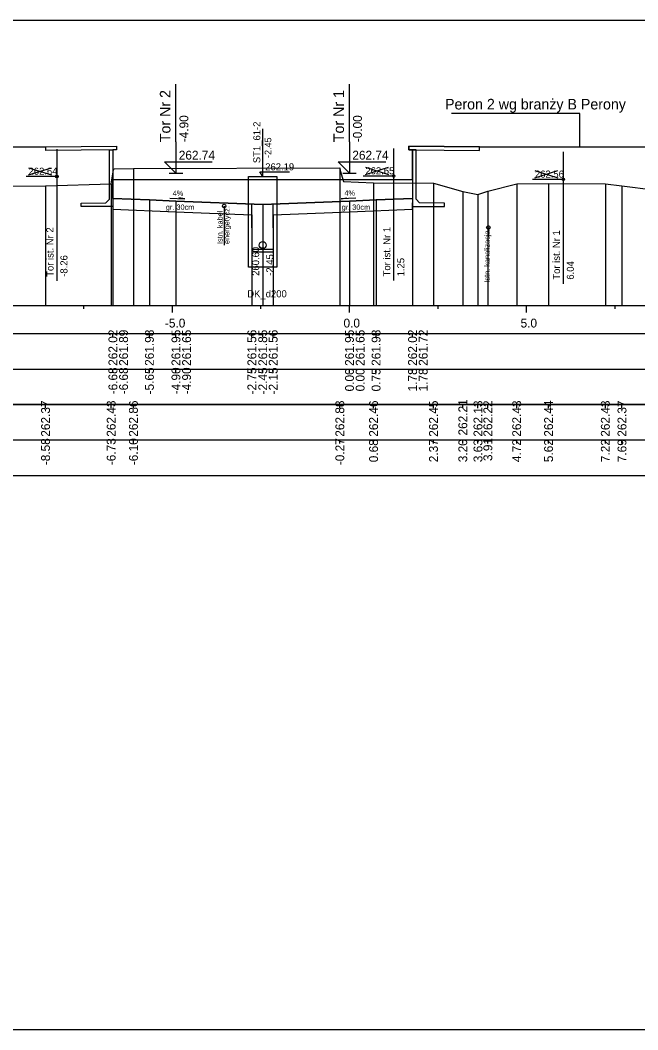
# Model space of a CAD drawing. Extents: x 6516023 to 6560129, y 5513077 to 5529206.
# Drawn here: x 6518884.11 to 6518901.55, y 5514451.16 to 5514479.66 of the extents above; entities that cross this region are included whole.
import ezdxf

# ---------------------------------------------------------------- set-up
doc = ezdxf.new("R2010")
doc.units = 0
for name, color, linetype in [('IR_default', 7, 'Continuous'), ('TOR_PRZEK_P-inne branze', 7, 'Continuous'), ('TOR_PRZEK_P-kable', 7, 'Continuous'), ('TOR_PRZEK_P-komponent', 7, 'Continuous'), ('TOR_PRZEK_P-odwodnienie', 7, 'Continuous'), ('TOR_PRZEK_P-opisy', 7, 'Continuous'), ('TOR_PRZEK_P-perony+elementy', 7, 'Continuous'), ('TOR_PRZEK_P-tabelka istniejace', 7, 'Continuous'), ('TOR_PRZEK_P-tabelka projektowane', 7, 'Continuous'), ('TOR_PRZEK_P-teren istniejacy', 7, 'Continuous'), ('TOR_PRZEK_P-tory istniejace', 7, 'Continuous'), ('TOR_PRZEK_P-tory projektowane', 7, 'Continuous'), ('TOR_PRZEK_P-uklad odniesienia', 7, 'Continuous'), ('TOR_PRZEK_P-warstwa ochronna I', 7, 'Continuous'), ('TOR_PRZEK_P-warstwa ochronna II', 7, 'Continuous'), ('TOR_RAMKI-ramka+tabelka 1', 7, 'Continuous')]:
    doc.layers.add(name, color=color, linetype=linetype)

msp = doc.modelspace()

# ---------------------------------------------------------------- linework, layer by layer
at = {"layer": 'IR_default'}
for points in [[(6518877.188, 5514476.101), (6518879.188, 5514476.081), (6518884.838, 5514476.081), (6518886.838, 5514476.101)], [(6518895.088, 5514476.101), (6518897.088, 5514476.081), (6518902.738, 5514476.081), (6518904.738, 5514476.101)], [(6518886.733, 5514475.161), (6518890.263, 5514475.161), (6518891.663, 5514475.161), (6518895.193, 5514475.161)]]:
    msp.add_lwpolyline(points, dxfattribs=at)
at = {"layer": 'TOR_PRZEK_P-inne branze'}
for p, q in [((6518899.913, 5514477.023), (6518896.289, 5514477.023)), ((6518899.913, 5514476.081), (6518899.913, 5514477.023))]:
    msp.add_line(p, q, dxfattribs=at)
at = {"layer": 'TOR_PRZEK_P-kable'}
for p, q in [((6518889.875, 5514474.411), (6518889.875, 5514473.301)), ((6518897.334, 5514473.803), (6518897.334, 5514473.534))]:
    msp.add_line(p, q, dxfattribs=at)
for centre in [(6518889.875, 5514474.411), (6518897.334, 5514473.803)]:
    msp.add_circle(centre, 0.05, dxfattribs=at)
at = {"layer": 'TOR_PRZEK_P-komponent'}
for points in [[(6518886.733, 5514474.622), (6518886.733, 5514475.161), (6518890.263, 5514475.161), (6518891.663, 5514475.161), (6518895.193, 5514475.161), (6518895.193, 5514474.622)], [(6518895.193, 5514474.622), (6518894.163, 5514474.581), (6518893.413, 5514474.551), (6518890.963, 5514474.453), (6518888.513, 5514474.551), (6518887.763, 5514474.581), (6518886.733, 5514474.622)]]:
    msp.add_lwpolyline(points, dxfattribs=at)
at = {"layer": 'TOR_PRZEK_P-odwodnienie'}
for p, q in [((6518890.963, 5514475.241), (6518890.963, 5514476.591)), ((6518890.88, 5514475.379), (6518891.72, 5514475.379)), ((6518890.963, 5514475.241), (6518890.88, 5514475.379)), ((6518890.663, 5514473.105), (6518890.659, 5514474.465)), ((6518891.263, 5514473.107), (6518891.259, 5514474.465)), ((6518891.263, 5514473.186), (6518890.663, 5514473.186)), ((6518891.263, 5514473.106), (6518890.663, 5514473.106)), ((6518890.963, 5514473.206), (6518890.963, 5514472.104))]:
    msp.add_line(p, q, dxfattribs=at)
msp.add_lwpolyline([(6518890.563, 5514473.356), (6518890.563, 5514475.241), (6518891.363, 5514475.241), (6518891.363, 5514472.686), (6518890.563, 5514472.686), (6518890.563, 5514473.356)], dxfattribs=at)
for centre, radius in [((6518890.963, 5514473.306), 0.1), ((6518890.963, 5514473.206), 0.03)]:
    msp.add_circle(centre, radius, dxfattribs=at)
at = {"layer": 'TOR_PRZEK_P-opisy'}
for points in [[(6518888.341, 5514474.631), (6518888.759, 5514474.612), (6518888.591, 5514474.641)], [(6518893.592, 5514474.636), (6518893.174, 5514474.617), (6518893.342, 5514474.646)]]:
    msp.add_lwpolyline(points, dxfattribs=at)
at = {"layer": 'TOR_PRZEK_P-perony+elementy'}
for points in [[(6518877.293, 5514475.161), (6518877.293, 5514476), (6518877.188, 5514476.001), (6518877.188, 5514476.101), (6518879.188, 5514476.081), (6518884.838, 5514476.081), (6518886.838, 5514476.101), (6518886.838, 5514476.001), (6518886.733, 5514476), (6518886.733, 5514475.161)], [(6518895.193, 5514475.161), (6518895.193, 5514476), (6518895.088, 5514476.001), (6518895.088, 5514476.101), (6518897.088, 5514476.081), (6518902.738, 5514476.081), (6518904.738, 5514476.101), (6518904.738, 5514476.001), (6518904.633, 5514476), (6518904.633, 5514475.161)]]:
    msp.add_lwpolyline(points, dxfattribs=at)
for points in [[(6518884.838, 5514476.081), (6518886.838, 5514476.101), (6518886.838, 5514476.001), (6518884.838, 5514475.981)], [(6518886.633, 5514474.6), (6518886.633, 5514475.999), (6518886.733, 5514476), (6518886.733, 5514474.4), (6518885.833, 5514474.4), (6518885.833, 5514474.49), (6518886.533, 5514474.501)], [(6518897.088, 5514476.081), (6518895.088, 5514476.101), (6518895.088, 5514476.001), (6518897.088, 5514475.981)], [(6518895.293, 5514474.6), (6518895.293, 5514475.999), (6518895.193, 5514476), (6518895.193, 5514474.4), (6518896.093, 5514474.4), (6518896.093, 5514474.49), (6518895.393, 5514474.501)]]:
    msp.add_lwpolyline(points, close=True, dxfattribs=at)
at = {"layer": 'TOR_PRZEK_P-tabelka istniejace'}
for p, q in [((6518884.831, 5514468.706), (6518884.831, 5514468.806)), ((6518886.683, 5514468.706), (6518886.683, 5514468.806)), ((6518887.312, 5514468.706), (6518887.312, 5514468.806)), ((6518893.14, 5514468.706), (6518893.14, 5514468.806)), ((6518894.092, 5514468.706), (6518894.092, 5514468.806)), ((6518895.784, 5514468.706), (6518895.784, 5514468.806)), ((6518896.613, 5514468.706), (6518896.613, 5514468.806)), ((6518897.041, 5514468.706), (6518897.041, 5514468.806)), ((6518897.32, 5514468.706), (6518897.32, 5514468.806)), ((6518898.134, 5514468.706), (6518898.134, 5514468.806)), ((6518899.034, 5514468.706), (6518899.034, 5514468.806)), ((6518900.637, 5514468.706), (6518900.637, 5514468.806)), ((6518901.107, 5514468.706), (6518901.107, 5514468.806)), ((6518817.163, 5514467.806), (6518960.963, 5514467.806)), ((6518884.831, 5514467.706), (6518884.831, 5514467.806)), ((6518886.683, 5514467.706), (6518886.683, 5514467.806)), ((6518887.312, 5514467.706), (6518887.312, 5514467.806)), ((6518893.14, 5514467.706), (6518893.14, 5514467.806)), ((6518894.092, 5514467.706), (6518894.092, 5514467.806)), ((6518895.784, 5514467.706), (6518895.784, 5514467.806)), ((6518896.613, 5514467.706), (6518896.613, 5514467.806)), ((6518897.041, 5514467.706), (6518897.041, 5514467.806)), ((6518897.32, 5514467.706), (6518897.32, 5514467.806)), ((6518898.134, 5514467.706), (6518898.134, 5514467.806)), ((6518899.034, 5514467.706), (6518899.034, 5514467.806)), ((6518900.637, 5514467.706), (6518900.637, 5514467.806)), ((6518901.107, 5514467.706), (6518901.107, 5514467.806))]:
    msp.add_line(p, q, dxfattribs=at)
for points in [[(6518887.312, 5514475.467), (6518887.312, 5514471.806), (6518887.312, 5514471.676), (6518887.312, 5514471.606)], [(6518893.14, 5514475.485), (6518893.14, 5514471.806), (6518893.14, 5514471.676), (6518893.14, 5514471.606)], [(6518884.831, 5514474.98), (6518884.831, 5514471.806), (6518884.831, 5514471.676), (6518884.831, 5514471.606)], [(6518886.683, 5514475.039), (6518886.683, 5514471.806), (6518886.683, 5514471.676), (6518886.683, 5514471.606)], [(6518894.092, 5514475.063), (6518894.092, 5514471.806), (6518894.092, 5514471.676), (6518894.092, 5514471.606)], [(6518895.784, 5514475.06), (6518895.784, 5514471.806), (6518895.784, 5514471.676), (6518895.784, 5514471.606)], [(6518898.134, 5514475.033), (6518898.134, 5514471.806), (6518898.134, 5514471.676), (6518898.134, 5514471.606)], [(6518899.034, 5514475.043), (6518899.034, 5514471.806), (6518899.034, 5514471.676), (6518899.034, 5514471.606)], [(6518900.637, 5514475.039), (6518900.637, 5514471.806), (6518900.637, 5514471.676), (6518900.637, 5514471.606)], [(6518901.107, 5514474.981), (6518901.107, 5514471.806), (6518901.107, 5514471.676), (6518901.107, 5514471.606)], [(6518896.613, 5514474.821), (6518896.613, 5514471.806), (6518896.613, 5514471.676), (6518896.613, 5514471.606)], [(6518897.041, 5514474.737), (6518897.041, 5514471.806), (6518897.041, 5514471.676), (6518897.041, 5514471.606)], [(6518897.32, 5514474.828), (6518897.32, 5514471.806), (6518897.32, 5514471.676), (6518897.32, 5514471.606)]]:
    msp.add_lwpolyline(points, dxfattribs=at)
msp.add_lwpolyline([(6518817.163, 5514468.806), (6518817.163, 5514466.806), (6518960.963, 5514466.806), (6518960.963, 5514468.806)], close=True, dxfattribs=at)
at = {"layer": 'TOR_PRZEK_P-tabelka projektowane'}
for p, q in [((6518886.733, 5514470.706), (6518886.733, 5514470.806)), ((6518886.733, 5514470.706), (6518886.733, 5514470.806)), ((6518887.763, 5514470.706), (6518887.763, 5514470.806)), ((6518888.513, 5514470.706), (6518888.513, 5514470.806)), ((6518888.513, 5514470.706), (6518888.513, 5514470.806)), ((6518890.66, 5514470.706), (6518890.66, 5514470.806)), ((6518890.963, 5514470.706), (6518890.963, 5514470.806)), ((6518891.26, 5514470.706), (6518891.26, 5514470.806)), ((6518893.413, 5514470.706), (6518893.413, 5514470.806)), ((6518893.413, 5514470.706), (6518893.413, 5514470.806)), ((6518894.163, 5514470.706), (6518894.163, 5514470.806)), ((6518895.193, 5514470.706), (6518895.193, 5514470.806)), ((6518895.193, 5514470.706), (6518895.193, 5514470.806)), ((6518817.163, 5514469.806), (6518960.963, 5514469.806)), ((6518886.733, 5514469.706), (6518886.733, 5514469.806)), ((6518886.733, 5514469.706), (6518886.733, 5514469.806)), ((6518887.763, 5514469.706), (6518887.763, 5514469.806)), ((6518888.513, 5514469.706), (6518888.513, 5514469.806)), ((6518888.513, 5514469.706), (6518888.513, 5514469.806)), ((6518890.66, 5514469.706), (6518890.66, 5514469.806)), ((6518890.963, 5514469.706), (6518890.963, 5514469.806)), ((6518891.26, 5514469.706), (6518891.26, 5514469.806)), ((6518893.413, 5514469.706), (6518893.413, 5514469.806)), ((6518893.413, 5514469.706), (6518893.413, 5514469.806)), ((6518894.163, 5514469.706), (6518894.163, 5514469.806)), ((6518895.193, 5514469.706), (6518895.193, 5514469.806)), ((6518895.193, 5514469.706), (6518895.193, 5514469.806))]:
    msp.add_line(p, q, dxfattribs=at)
for points in [[(6518886.733, 5514474.622), (6518886.733, 5514471.806), (6518886.733, 5514471.676), (6518886.733, 5514471.606)], [(6518886.733, 5514474.5), (6518886.733, 5514471.806), (6518886.733, 5514471.676), (6518886.733, 5514471.606)], [(6518887.763, 5514474.581), (6518887.763, 5514471.806), (6518887.763, 5514471.676), (6518887.763, 5514471.606)], [(6518888.513, 5514474.551), (6518888.513, 5514471.806), (6518888.513, 5514471.676), (6518888.513, 5514471.606)], [(6518890.963, 5514474.453), (6518890.963, 5514471.806), (6518890.963, 5514471.676), (6518890.963, 5514471.606)], [(6518893.413, 5514474.551), (6518893.413, 5514471.806), (6518893.413, 5514471.676), (6518893.413, 5514471.606)], [(6518894.163, 5514474.581), (6518894.163, 5514471.806), (6518894.163, 5514471.676), (6518894.163, 5514471.606)], [(6518895.193, 5514474.622), (6518895.193, 5514471.806), (6518895.193, 5514471.676), (6518895.193, 5514471.606)], [(6518888.513, 5514474.251), (6518888.513, 5514471.806), (6518888.513, 5514471.676), (6518888.513, 5514471.606)], [(6518890.66, 5514474.165), (6518890.66, 5514471.806), (6518890.66, 5514471.676), (6518890.66, 5514471.606)], [(6518891.26, 5514474.165), (6518891.26, 5514471.806), (6518891.26, 5514471.676), (6518891.26, 5514471.606)], [(6518893.413, 5514474.251), (6518893.413, 5514471.806), (6518893.413, 5514471.676), (6518893.413, 5514471.606)], [(6518895.193, 5514474.322), (6518895.193, 5514471.806), (6518895.193, 5514471.676), (6518895.193, 5514471.606)]]:
    msp.add_lwpolyline(points, dxfattribs=at)
msp.add_lwpolyline([(6518817.163, 5514470.806), (6518817.163, 5514468.806), (6518960.963, 5514468.806), (6518960.963, 5514470.806)], close=True, dxfattribs=at)
at = {"layer": 'TOR_PRZEK_P-teren istniejacy'}
msp.add_lwpolyline([(6518883.817, 5514474.973), (6518884.831, 5514474.98), (6518886.683, 5514475.039), (6518886.752, 5514475.43), (6518886.766, 5514475.464), (6518887.312, 5514475.467), (6518893.14, 5514475.485), (6518893.151, 5514475.417), (6518893.24, 5514475.101), (6518894.092, 5514475.063), (6518895.784, 5514475.06), (6518896.613, 5514474.821), (6518897.041, 5514474.737), (6518897.32, 5514474.828), (6518898.134, 5514475.033), (6518899.034, 5514475.043), (6518900.637, 5514475.039), (6518901.107, 5514474.981), (6518902.001, 5514474.869)], dxfattribs=at)
at = {"layer": 'TOR_PRZEK_P-tory istniejace'}
for p, q in [((6518885.149, 5514476.018), (6518885.149, 5514472.298)), ((6518894.66, 5514476.03), (6518894.66, 5514472.31)), ((6518899.448, 5514475.938), (6518899.448, 5514472.217)), ((6518884.35, 5514475.29), (6518885.002, 5514475.493)), ((6518884.35, 5514475.493), (6518885.002, 5514475.29)), ((6518893.861, 5514475.302), (6518894.513, 5514475.505)), ((6518893.861, 5514475.505), (6518894.513, 5514475.302)), ((6518898.649, 5514475.209), (6518899.3, 5514475.412)), ((6518898.649, 5514475.412), (6518899.3, 5514475.209)), ((6518885.15, 5514475.243), (6518884.284, 5514475.243)), ((6518894.661, 5514475.255), (6518893.795, 5514475.255)), ((6518899.449, 5514475.162), (6518898.583, 5514475.162))]:
    msp.add_line(p, q, dxfattribs=at)
for centre in [(6518885.15, 5514475.243), (6518894.661, 5514475.255), (6518899.449, 5514475.162)]:
    msp.add_circle(centre, 0.035, dxfattribs=at)
at = {"layer": 'TOR_PRZEK_P-tory projektowane'}
for p, q in [((6518888.513, 5514476.219), (6518888.513, 5514477.851)), ((6518893.413, 5514476.219), (6518893.413, 5514477.851)), ((6518888.513, 5514476.219), (6518888.513, 5514475.341)), ((6518893.413, 5514476.219), (6518893.413, 5514475.341)), ((6518888.513, 5514475.341), (6518888.194, 5514475.66)), ((6518888.194, 5514475.66), (6518889.538, 5514475.66)), ((6518893.413, 5514475.341), (6518893.094, 5514475.66)), ((6518893.094, 5514475.66), (6518894.438, 5514475.66)), ((6518888.321, 5514475.341), (6518888.705, 5514475.341)), ((6518893.221, 5514475.341), (6518893.605, 5514475.341))]:
    msp.add_line(p, q, dxfattribs=at)
at = {"layer": 'TOR_PRZEK_P-uklad odniesienia'}
for p, q in [((6518820.963, 5514471.606), (6518960.963, 5514471.606)), ((6518885.913, 5514471.506), (6518885.913, 5514471.606)), ((6518888.413, 5514471.406), (6518888.413, 5514471.606)), ((6518890.913, 5514471.506), (6518890.913, 5514471.606)), ((6518893.413, 5514471.406), (6518893.413, 5514471.606)), ((6518895.913, 5514471.506), (6518895.913, 5514471.606)), ((6518898.413, 5514471.406), (6518898.413, 5514471.606)), ((6518900.913, 5514471.506), (6518900.913, 5514471.606))]:
    msp.add_line(p, q, dxfattribs=at)
at = {"layer": 'TOR_PRZEK_P-warstwa ochronna I'}
for points in [[(6518886.733, 5514474.5), (6518886.733, 5514474.322), (6518888.513, 5514474.251), (6518890.66, 5514474.165)], [(6518891.26, 5514474.165), (6518893.413, 5514474.251), (6518895.193, 5514474.322), (6518895.193, 5514474.5)]]:
    msp.add_lwpolyline(points, dxfattribs=at)
at = {"layer": 'TOR_PRZEK_P-warstwa ochronna II'}
msp.add_lwpolyline([(6518886.733, 5514474.622), (6518887.763, 5514474.581), (6518888.513, 5514474.551), (6518890.963, 5514474.453), (6518893.413, 5514474.551), (6518894.163, 5514474.581), (6518895.193, 5514474.622)], dxfattribs=at)
at = {"layer": 'TOR_RAMKI-ramka+tabelka 1'}
msp.add_lwpolyline([(6518814.513, 5514479.656), (6519062.013, 5514479.656), (6519062.013, 5514451.156), (6518814.513, 5514451.156)], close=True, dxfattribs=at)

# ---------------------------------------------------------------- texts
at = {"layer": 'TOR_PRZEK_P-inne branze'}
msp.add_text('Peron 2 wg branży B Perony', height=0.3, dxfattribs=at).set_placement((6518896.111, 5514477.136))
at = {"layer": 'TOR_PRZEK_P-kable'}
for s, p in [('Istn. kabel', (6518889.83, 5514473.337)), ('energetycz.', (6518890.024, 5514473.337)), ('Istn. kanalizacja', (6518897.372, 5514472.247))]:
    msp.add_text(s, height=0.14999, rotation=90.0511, dxfattribs=at).set_placement(p)
at = {"layer": 'TOR_PRZEK_P-odwodnienie'}
for s, height, rotation, p in [('ST1_61-2', 0.2, 90, (6518890.896, 5514475.62)), ('-2.45', 0.19, 90, (6518891.206, 5514475.768)), ('260.60', 0.2, 90, (6518890.863, 5514472.44)), ('-2.45', 0.2, 90, (6518891.263, 5514472.44)), ('DK_d200', 0.2, 360, (6518890.527, 5514471.833))]:
    msp.add_text(s, height=height, rotation=rotation, dxfattribs=at).set_placement(p)
msp.add_text('262.19', height=0.2, dxfattribs=at).set_placement((6518891.033, 5514475.416))
at = {"layer": 'TOR_PRZEK_P-opisy'}
for rotation, p in [(359.8485, (6518888.42, 5514474.697)), (0.1515, (6518893.269, 5514474.702))]:
    msp.add_text('4%', height=0.15, rotation=rotation, dxfattribs=at).set_placement(p)
at = {"layer": 'TOR_PRZEK_P-tabelka istniejace'}
for s, p in [('262.37', (6518884.956, 5514467.898)), ('262.43', (6518886.808, 5514467.898)), ('262.86', (6518887.437, 5514467.898)), ('262.88', (6518893.265, 5514467.898)), ('262.46', (6518894.217, 5514467.898)), ('262.45', (6518895.909, 5514467.897)), ('262.21', (6518896.738, 5514467.933)), ('262.13', (6518897.166, 5514467.898)), ('262.22', (6518897.445, 5514467.9)), ('262.43', (6518898.259, 5514467.898)), ('262.44', (6518899.159, 5514467.899)), ('262.43', (6518900.762, 5514467.898)), ('262.37', (6518901.232, 5514467.898)), ('-8.58', (6518884.956, 5514467.094)), ('-6.73', (6518886.808, 5514467.094)), ('-6.10', (6518887.437, 5514467.094)), ('-0.27', (6518893.265, 5514467.094)), ('0.68', (6518894.217, 5514467.177)), ('2.37', (6518895.909, 5514467.178)), ('3.20', (6518896.738, 5514467.178)), ('3.63', (6518897.166, 5514467.178)), ('3.91', (6518897.445, 5514467.212)), ('4.72', (6518898.259, 5514467.18)), ('5.62', (6518899.159, 5514467.18)), ('7.22', (6518900.762, 5514467.18)), ('7.69', (6518901.232, 5514467.178))]:
    msp.add_text(s, height=0.25, rotation=90, dxfattribs=at).set_placement(p)
at = {"layer": 'TOR_PRZEK_P-tabelka projektowane'}
for s, p in [('262.02', (6518886.858, 5514469.9)), ('261.89', (6518887.158, 5514469.898)), ('261.98', (6518887.888, 5514469.898)), ('261.95', (6518888.638, 5514469.897)), ('261.65', (6518888.938, 5514469.897)), ('261.56', (6518890.782, 5514469.898)), ('261.85', (6518891.088, 5514469.897)), ('261.56', (6518891.382, 5514469.898)), ('261.95', (6518893.538, 5514469.897)), ('261.65', (6518893.838, 5514469.897)), ('261.98', (6518894.288, 5514469.898)), ('262.02', (6518895.318, 5514469.9)), ('261.72', (6518895.618, 5514469.9)), ('-6.68', (6518886.858, 5514469.094)), ('-6.68', (6518887.158, 5514469.094)), ('-5.65', (6518887.888, 5514469.093)), ('-4.90', (6518888.638, 5514469.094)), ('-4.90', (6518888.938, 5514469.094)), ('-2.75', (6518890.782, 5514469.093)), ('-2.45', (6518891.088, 5514469.093)), ('-2.15', (6518891.382, 5514469.093)), ('0.00', (6518893.538, 5514469.178)), ('0.00', (6518893.838, 5514469.178)), ('0.75', (6518894.288, 5514469.177)), ('1.78', (6518895.318, 5514469.177)), ('1.78', (6518895.618, 5514469.177))]:
    msp.add_text(s, height=0.25, rotation=90, dxfattribs=at).set_placement(p)
at = {"layer": 'TOR_PRZEK_P-tory istniejace'}
for s, p in [('262.64', (6518884.35, 5514475.293)), ('262.65', (6518893.861, 5514475.305)), ('262.56', (6518898.649, 5514475.212))]:
    msp.add_text(s, height=0.2, dxfattribs=at).set_placement(p)
for s, rotation, p in [('Tor ist. Nr 2', 90.0511, (6518885.056, 5514472.412)), ('Tor ist. Nr 1', 90.0511, (6518894.567, 5514472.424)), ('Tor ist. Nr 1', 90.0511, (6518899.355, 5514472.332)), ('-8.26', 90, (6518885.45, 5514472.413)), ('1.25', 90, (6518894.961, 5514472.425)), ('6.04', 90, (6518899.749, 5514472.332))]:
    msp.add_text(s, height=0.2, rotation=rotation, dxfattribs=at).set_placement(p)
at = {"layer": 'TOR_PRZEK_P-tory projektowane'}
for s, height, p in [('Tor Nr 2', 0.3, (6518888.358, 5514476.213)), ('Tor Nr 1', 0.3, (6518893.258, 5514476.213)), ('-4.90', 0.25, (6518888.863, 5514476.211)), ('-0.00', 0.25, (6518893.763, 5514476.211))]:
    msp.add_text(s, height=height, rotation=90, dxfattribs=at).set_placement(p)
for p in [(6518888.593, 5514475.721), (6518893.493, 5514475.721)]:
    msp.add_text('262.74', height=0.25, dxfattribs=at).set_placement(p)
at = {"layer": 'TOR_PRZEK_P-uklad odniesienia'}
for s, p in [('-5.0', (6518888.202, 5514470.981)), ('0.0', (6518893.244, 5514470.981)), ('5.0', (6518898.244, 5514470.981))]:
    msp.add_text(s, height=0.25, dxfattribs=at).set_placement(p)
at = {"layer": 'TOR_PRZEK_P-warstwa ochronna I'}
for p in [(6518888.227, 5514474.303), (6518893.191, 5514474.303)]:
    msp.add_text('gr. 30cm', height=0.15, dxfattribs=at).set_placement(p)

doc.saveas('drawing.dxf')
